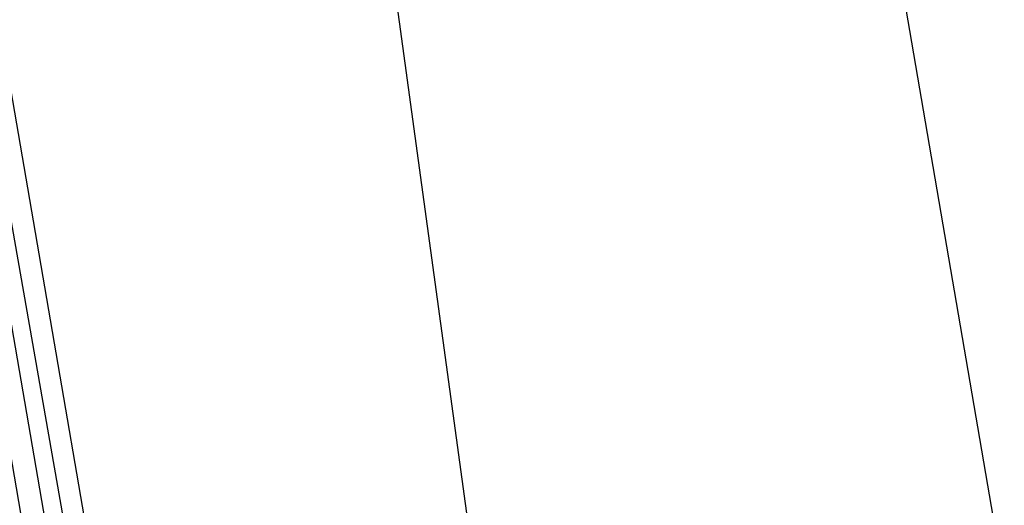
# Model space of a CAD drawing. Header units: feet. Extents: x -79 to 198, y -22 to 181.
# Tile 345 of 656: x 14.387 to 15.047, y 51.306 to 51.632. Entities that reach past the tile are written whole.
import ezdxf

# ---------------------------------------------------------------- set-up
doc = ezdxf.new("R2010")
doc.units = ezdxf.units.FT
doc.layers.add('A-LINEA', color=7, linetype='CONTINUOUS')

msp = doc.modelspace()

# ---------------------------------------------------------------- linework, layer by layer
at = {"layer": 'A-LINEA'}
for p, q in [((13.4295, 60.4861), (15.0699, 48.4987)), ((13.4295, 60.4861), (15.0699, 48.4987)), ((15.04, 51.2978), (14.4133, 54.9511)), ((15.04, 51.2978), (14.4133, 54.9511))]:
    msp.add_line(p, q, dxfattribs=at)
for points in [[(14.4267, 51.0711), (13.76, 54.9644), (13.7733, 54.9644), (14.44, 51.0844), (14.44, 51.0711), (14.4267, 51.0711)], [(14.4267, 51.0711), (13.76, 54.9644), (13.7733, 54.9644), (14.44, 51.0844), (14.44, 51.0711), (14.4267, 51.0711)], [(14.4533, 51.0711), (14.4533, 51.0844), (13.7733, 54.9644), (13.7867, 54.9644), (13.8, 54.9644), (14.4667, 51.0844), (14.4533, 51.0711)], [(14.4533, 51.0711), (14.4533, 51.0844), (13.7733, 54.9644), (13.7867, 54.9644), (13.8, 54.9644), (14.4667, 51.0844), (14.4533, 51.0711)]]:
    msp.add_lwpolyline(points, dxfattribs=at)

doc.saveas('drawing.dxf')
